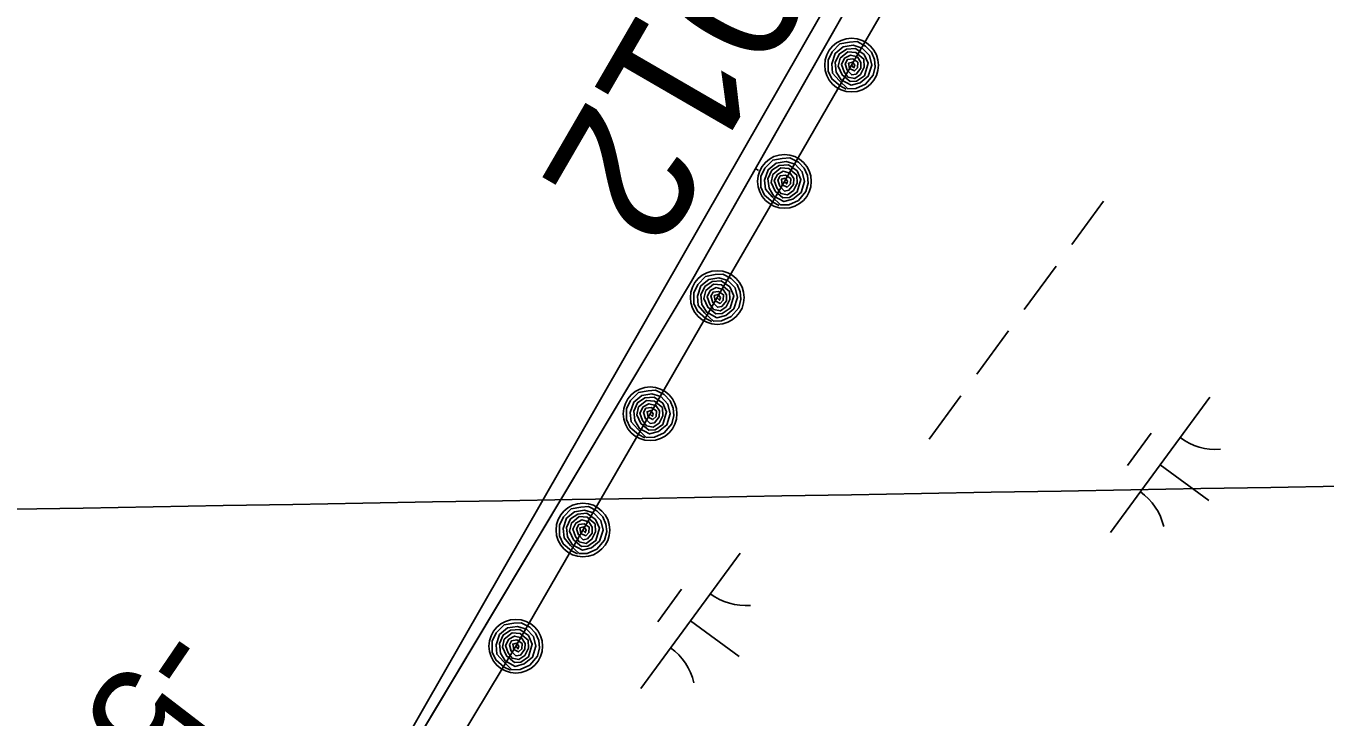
# Model space of a CAD drawing. Extents: x 3905714 to 3926767, y 183354 to 205755.
# Drawn here: x 3918299.4 to 3918686.4, y 193386.6 to 193592.6 of the extents above; entities that cross this region are included whole.
import ezdxf

# ---------------------------------------------------------------- set-up
doc = ezdxf.new("R2010")
doc.units = 0
for name, color, linetype in [('V-GRID-MAJR', 7, 'Continuous'), ('V-RIVR-EDGE', 7, 'Continuous'), ('V-RIVR-IDEN', 7, 'Continuous'), ('V-RIVR-RANG', 7, 'Continuous'), ('V-RRAP-FSHR', 7, 'Continuous'), ('V-TOPO-SHOR', 7, 'Continuous'), ('V-WETL-SWMP', 7, 'Continuous')]:
    doc.layers.add(name, color=color, linetype=linetype)

msp = doc.modelspace()

# ---------------------------------------------------------------- linework, layer by layer
at = {"layer": 'V-GRID-MAJR'}
msp.add_spline([(3911066.23, 193323.42), (3914779.24, 193387.51), (3920105.98, 193480.1), (3922587.21, 193523.5)], degree=3, dxfattribs=at)
at = {"layer": 'V-RIVR-EDGE'}
msp.add_lwpolyline([(3919493.03, 195270.35), (3919305.22, 194922.64), (3919123, 194558.19), (3919063.5, 194396.42), (3918673.01, 193834.87), (3918364.35, 193295.63), (3917893.91, 192607.64), (3917620.57, 192168.81), (3917187.32, 191508.71)], dxfattribs=at)
at = {"layer": 'V-RRAP-FSHR'}
for points in [[(3918545.41, 193580.91), (3918565.42, 193615.55)], [(3918543.83, 193573.76), (3918541.98, 193574.7), (3918539.48, 193576.81), (3918538.41, 193579.16), (3918538.4, 193582.37), (3918539.6, 193584.85), (3918541.92, 193587.23), (3918544.78, 193587.74), (3918547.05, 193587.92), (3918549.58, 193586.62), (3918551.33, 193584.8), (3918552.23, 193582.62), (3918552.48, 193580.42), (3918551.83, 193577.89), (3918549.59, 193575.23), (3918546.68, 193573.94), (3918544.27, 193573.88), (3918541.72, 193576.3), (3918539.77, 193578.54), (3918539.52, 193581.32), (3918540.52, 193584.39), (3918542.93, 193586.34), (3918545.91, 193586.82), (3918548.58, 193586.02), (3918550.71, 193583.78), (3918551.4, 193580.88), (3918550.35, 193577.6), (3918547.94, 193575.61), (3918545.24, 193574.9), (3918542.28, 193576.51), (3918540.84, 193578.87), (3918540.51, 193581.69), (3918541.66, 193584.21), (3918543.86, 193585.67), (3918546.61, 193585.87), (3918549.19, 193584.08), (3918550.32, 193581.47), (3918549.21, 193577.75), (3918546.89, 193576.12), (3918544.98, 193576.04), (3918542.64, 193578), (3918541.4, 193580.6), (3918541.96, 193582.98), (3918544.32, 193584.9), (3918546.68, 193584.71), (3918549.06, 193582.74), (3918549.19, 193580.33), (3918548.1, 193578.15), (3918546.33, 193576.91), (3918544.31, 193577.33), (3918543.15, 193578.95), (3918542.38, 193581.12), (3918543.32, 193582.98), (3918545.04, 193583.91), (3918547.15, 193583.36), (3918548.18, 193581.75), (3918548.14, 193579.99), (3918546.77, 193578.25), (3918545.46, 193578.02), (3918544.05, 193579.45), (3918543.49, 193581.29), (3918544.18, 193582.55), (3918545.73, 193582.77), (3918547.31, 193581.76), (3918547.21, 193580.12), (3918546.26, 193579.18), (3918544.78, 193579.9), (3918544.5, 193581.52), (3918545.63, 193581.84), (3918546.33, 193580.94), (3918546.09, 193580.12), (3918545.38, 193580.87)], [(3918500.7, 193027.4), (3918466.61, 193048.46), (3918432.53, 193069.52), (3918398.44, 193090.58), (3918364.35, 193111.63), (3918330.26, 193132.69), (3918278.84, 193172.11), (3918310.99, 193209.12), (3918335.37, 193240.76), (3918357.71, 193273.94), (3918380.38, 193307.13), (3918402.37, 193340.32), (3918424.7, 193373.5), (3918445.37, 193407.73), (3918465.38, 193442.36), (3918485.38, 193477), (3918505.39, 193511.64), (3918525.4, 193546.27), (3918545.41, 193580.91)], [(3918523.83, 193539.12), (3918521.97, 193540.06), (3918519.48, 193542.18), (3918518.4, 193544.52), (3918518.39, 193547.73), (3918519.59, 193550.22), (3918521.91, 193552.6), (3918524.77, 193553.1), (3918527.04, 193553.28), (3918529.57, 193551.99), (3918531.32, 193550.17), (3918532.23, 193547.99), (3918532.47, 193545.78), (3918531.82, 193543.25), (3918529.58, 193540.6), (3918526.67, 193539.3), (3918524.27, 193539.24), (3918521.71, 193541.66), (3918519.76, 193543.9), (3918519.51, 193546.68), (3918520.51, 193549.76), (3918522.92, 193551.71), (3918525.9, 193552.18), (3918528.58, 193551.38), (3918530.7, 193549.14), (3918531.39, 193546.24), (3918530.34, 193542.96), (3918527.94, 193540.97), (3918525.23, 193540.27), (3918522.27, 193541.88), (3918520.83, 193544.23), (3918520.5, 193547.06), (3918521.65, 193549.57), (3918523.85, 193551.04), (3918526.6, 193551.24), (3918529.18, 193549.44), (3918530.31, 193546.83), (3918529.21, 193543.11), (3918526.88, 193541.48), (3918524.97, 193541.4), (3918522.63, 193543.36), (3918521.4, 193545.97), (3918521.96, 193548.35), (3918524.31, 193550.26), (3918526.68, 193550.08), (3918529.05, 193548.1), (3918529.18, 193545.69), (3918528.09, 193543.52), (3918526.32, 193542.27), (3918524.3, 193542.7), (3918523.14, 193544.31), (3918522.37, 193546.49), (3918523.31, 193548.34), (3918525.03, 193549.27), (3918527.15, 193548.73), (3918528.18, 193547.12), (3918528.13, 193545.35), (3918526.76, 193543.61), (3918525.45, 193543.39), (3918524.04, 193544.81), (3918523.48, 193546.65), (3918524.17, 193547.91), (3918525.72, 193548.13), (3918527.3, 193547.12), (3918527.2, 193545.49), (3918526.25, 193544.55), (3918524.77, 193545.27), (3918524.49, 193546.88), (3918525.62, 193547.21), (3918526.32, 193546.3), (3918526.08, 193545.49), (3918525.37, 193546.24)], [(3918503.82, 193504.49), (3918501.96, 193505.42), (3918499.47, 193507.54), (3918498.39, 193509.89), (3918498.39, 193513.1), (3918499.58, 193515.58), (3918501.9, 193517.96), (3918504.77, 193518.47), (3918507.03, 193518.65), (3918509.56, 193517.35), (3918511.31, 193515.53), (3918512.22, 193513.35), (3918512.46, 193511.15), (3918511.81, 193508.62), (3918509.57, 193505.96), (3918506.66, 193504.67), (3918504.26, 193504.6), (3918501.7, 193507.02), (3918499.75, 193509.27), (3918499.5, 193512.05), (3918500.5, 193515.12), (3918502.91, 193517.07), (3918505.89, 193517.55), (3918508.57, 193516.74), (3918510.69, 193514.51), (3918511.38, 193511.61), (3918510.33, 193508.33), (3918507.93, 193506.33), (3918505.23, 193505.63), (3918502.27, 193507.24), (3918500.82, 193509.6), (3918500.5, 193512.42), (3918501.64, 193514.93), (3918503.84, 193516.4), (3918506.59, 193516.6), (3918509.17, 193514.81), (3918510.3, 193512.2), (3918509.2, 193508.47), (3918506.87, 193506.85), (3918504.96, 193506.76), (3918502.62, 193508.73), (3918501.39, 193511.33), (3918501.95, 193513.71), (3918504.31, 193515.62), (3918506.67, 193515.44), (3918509.04, 193513.46), (3918509.17, 193511.06), (3918508.08, 193508.88), (3918506.31, 193507.64), (3918504.3, 193508.06), (3918503.14, 193509.68), (3918502.36, 193511.85), (3918503.3, 193513.71), (3918505.02, 193514.64), (3918507.14, 193514.09), (3918508.17, 193512.48), (3918508.13, 193510.71), (3918506.75, 193508.98), (3918505.44, 193508.75), (3918504.03, 193510.18), (3918503.47, 193512.02), (3918504.16, 193513.27), (3918505.71, 193513.49), (3918507.29, 193512.48), (3918507.19, 193510.85), (3918506.24, 193509.91), (3918504.77, 193510.63), (3918504.48, 193512.24), (3918505.62, 193512.57), (3918506.31, 193511.66), (3918506.08, 193510.85), (3918505.36, 193511.6)], [(3918483.81, 193469.85), (3918481.95, 193470.79), (3918479.46, 193472.9), (3918478.38, 193475.25), (3918478.38, 193478.46), (3918479.58, 193480.95), (3918481.9, 193483.32), (3918484.76, 193483.83), (3918487.02, 193484.01), (3918489.55, 193482.72), (3918491.31, 193480.89), (3918492.21, 193478.72), (3918492.46, 193476.51), (3918491.81, 193473.98), (3918489.56, 193471.33), (3918486.65, 193470.03), (3918484.25, 193469.97), (3918481.7, 193472.39), (3918479.75, 193474.63), (3918479.49, 193477.41), (3918480.49, 193480.48), (3918482.9, 193482.44), (3918485.88, 193482.91), (3918488.56, 193482.11), (3918490.68, 193479.87), (3918491.37, 193476.97), (3918490.32, 193473.69), (3918487.92, 193471.7), (3918485.22, 193471), (3918482.26, 193472.6), (3918480.81, 193474.96), (3918480.49, 193477.78), (3918481.63, 193480.3), (3918483.83, 193481.76), (3918486.58, 193481.96), (3918489.16, 193480.17), (3918490.29, 193477.56), (3918489.19, 193473.84), (3918486.86, 193472.21), (3918484.96, 193472.13), (3918482.61, 193474.09), (3918481.38, 193476.69), (3918481.94, 193479.07), (3918484.3, 193480.99), (3918486.66, 193480.81), (3918489.03, 193478.83), (3918489.16, 193476.42), (3918488.07, 193474.25), (3918486.31, 193473), (3918484.29, 193473.43), (3918483.13, 193475.04), (3918482.35, 193477.21), (3918483.29, 193479.07), (3918485.01, 193480), (3918487.13, 193479.45), (3918488.16, 193477.85), (3918488.12, 193476.08), (3918486.74, 193474.34), (3918485.43, 193474.12), (3918484.02, 193475.54), (3918483.46, 193477.38), (3918484.16, 193478.64), (3918485.7, 193478.86), (3918487.28, 193477.85), (3918487.18, 193476.21), (3918486.23, 193475.27), (3918484.76, 193475.99), (3918484.47, 193477.61), (3918485.61, 193477.93), (3918486.3, 193477.03), (3918486.07, 193476.21), (3918485.35, 193476.97)], [(3918463.8, 193435.21), (3918461.95, 193436.15), (3918459.45, 193438.27), (3918458.37, 193440.61), (3918458.37, 193443.83), (3918459.57, 193446.31), (3918461.89, 193448.69), (3918464.75, 193449.2), (3918467.02, 193449.37), (3918469.54, 193448.08), (3918471.3, 193446.26), (3918472.2, 193444.08), (3918472.45, 193441.88), (3918471.8, 193439.35), (3918469.55, 193436.69), (3918466.64, 193435.4), (3918464.24, 193435.33), (3918461.69, 193437.75), (3918459.74, 193439.99), (3918459.49, 193442.77), (3918460.48, 193445.85), (3918462.9, 193447.8), (3918465.87, 193448.27), (3918468.55, 193447.47), (3918470.67, 193445.23), (3918471.36, 193442.33), (3918470.31, 193439.05), (3918467.91, 193437.06), (3918465.21, 193436.36), (3918462.25, 193437.97), (3918460.81, 193440.32), (3918460.48, 193443.15), (3918461.63, 193445.66), (3918463.83, 193447.13), (3918466.58, 193447.33), (3918469.16, 193445.54), (3918470.28, 193442.92), (3918469.18, 193439.2), (3918466.85, 193437.57), (3918464.95, 193437.49), (3918462.6, 193439.45), (3918461.37, 193442.06), (3918461.93, 193444.44), (3918464.29, 193446.35), (3918466.65, 193446.17), (3918469.02, 193444.19), (3918469.15, 193441.79), (3918468.06, 193439.61), (3918466.3, 193438.37), (3918464.28, 193438.79), (3918463.12, 193440.41), (3918462.35, 193442.58), (3918463.28, 193444.43), (3918465, 193445.36), (3918467.12, 193444.82), (3918468.15, 193443.21), (3918468.11, 193441.44), (3918466.73, 193439.7), (3918465.42, 193439.48), (3918464.01, 193440.9), (3918463.46, 193442.74), (3918464.15, 193444), (3918465.7, 193444.22), (3918467.27, 193443.21), (3918467.17, 193441.58), (3918466.23, 193440.64), (3918464.75, 193441.36), (3918464.47, 193442.97), (3918465.6, 193443.3), (3918466.29, 193442.39), (3918466.06, 193441.58), (3918465.35, 193442.33)], [(3918443.79, 193400.58), (3918441.94, 193401.52), (3918439.44, 193403.63), (3918438.36, 193405.98), (3918438.36, 193409.19), (3918439.56, 193411.67), (3918441.88, 193414.05), (3918444.74, 193414.56), (3918447.01, 193414.74), (3918449.54, 193413.44), (3918451.29, 193411.62), (3918452.19, 193409.44), (3918452.44, 193407.24), (3918451.79, 193404.71), (3918449.54, 193402.05), (3918446.64, 193400.76), (3918444.23, 193400.7), (3918441.68, 193403.12), (3918439.73, 193405.36), (3918439.48, 193408.14), (3918440.48, 193411.21), (3918442.89, 193413.16), (3918445.87, 193413.64), (3918448.54, 193412.83), (3918450.66, 193410.6), (3918451.35, 193407.7), (3918450.3, 193404.42), (3918447.9, 193402.43), (3918445.2, 193401.72), (3918442.24, 193403.33), (3918440.8, 193405.69), (3918440.47, 193408.51), (3918441.62, 193411.02), (3918443.82, 193412.49), (3918446.57, 193412.69), (3918449.15, 193410.9), (3918450.27, 193408.29), (3918449.17, 193404.57), (3918446.85, 193402.94), (3918444.94, 193402.85), (3918442.59, 193404.82), (3918441.36, 193407.42), (3918441.92, 193409.8), (3918444.28, 193411.72), (3918446.64, 193411.53), (3918449.01, 193409.56), (3918449.14, 193407.15), (3918448.06, 193404.97), (3918446.29, 193403.73), (3918444.27, 193404.15), (3918443.11, 193405.77), (3918442.34, 193407.94), (3918443.27, 193409.8), (3918445, 193410.73), (3918447.11, 193410.18), (3918448.14, 193408.57), (3918448.1, 193406.81), (3918446.73, 193405.07), (3918445.41, 193404.84), (3918444, 193406.27), (3918443.45, 193408.11), (3918444.14, 193409.36), (3918445.69, 193409.59), (3918447.26, 193408.57), (3918447.17, 193406.94), (3918446.22, 193406), (3918444.74, 193406.72), (3918444.46, 193408.34), (3918445.59, 193408.66), (3918446.28, 193407.76), (3918446.05, 193406.94), (3918445.34, 193407.69)]]:
    msp.add_lwpolyline(points, dxfattribs=at)
for centre in [(3918545.41, 193580.91), (3918525.4, 193546.27), (3918505.39, 193511.64), (3918485.39, 193477), (3918465.38, 193442.36), (3918445.37, 193407.73)]:
    msp.add_circle(centre, 8, dxfattribs=at)
at = {"layer": 'V-TOPO-SHOR'}
msp.add_lwpolyline([(3917580.91, 192095.24), (3917614.08, 192149.13), (3917770.11, 192409.57), (3917907.5, 192616.98), (3917938.89, 192670.08), (3917985.51, 192731.38), (3918099.57, 192904.08), (3918230.43, 193106.83), (3918368.8, 193301.82), (3918407.85, 193366.27), (3918497.71, 193516.49), (3918586.1, 193672.1)], dxfattribs=at)
at = {"layer": 'V-WETL-SWMP'}
for p, q in [((3918497.71, 193516.49), (3918586.1, 193672.1)), ((3918516.82, 193550.14), (3918517.7, 193549.49)), ((3918620.5, 193540.4), (3918611.05, 193527.49)), ((3918606.32, 193521.04), (3918596.86, 193508.13)), ((3918407.85, 193366.27), (3918497.71, 193516.49)), ((3918592.14, 193501.68), (3918582.68, 193488.77)), ((3918577.95, 193482.32), (3918568.5, 193469.41)), ((3918652.14, 193481.99), (3918622.59, 193441.66)), ((3918634.68, 193471.23), (3918627.59, 193461.55)), ((3918637.36, 193461.83), (3918651.88, 193451.19)), ((3918512.18, 193435.48), (3918482.63, 193395.14)), ((3918494.73, 193424.71), (3918487.64, 193415.03)), ((3918497.41, 193415.31), (3918511.93, 193404.67))]:
    msp.add_line(p, q, dxfattribs=at)
for centre, start, end in [((3918653.88, 193483.97), 233, 274.5436), ((3918621.23, 193439.4), 13, 54.5436), ((3918513.92, 193437.45), 233, 274.5436), ((3918481.27, 193392.89), 13, 54.5436)]:
    msp.add_arc(centre, 17.62, start, end, dxfattribs=at)

# ---------------------------------------------------------------- texts
at = {"layer": 'V-RIVR-IDEN'}
msp.add_text('September 2012', height=41.9999, rotation=239.8804, dxfattribs=at).set_placement((3918660.25, 193904.3))
at = {"layer": 'V-RIVR-RANG'}
msp.add_text('-5', height=33.5, rotation=235.7383, dxfattribs=at).set_placement((3918337.14, 193417.07))

doc.saveas('drawing.dxf')
